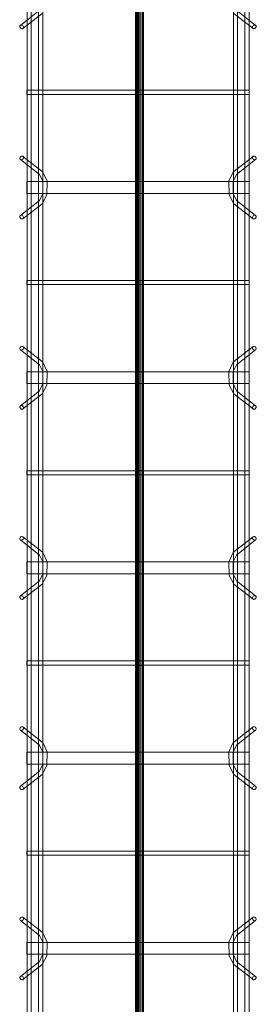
# Model space of a CAD drawing. Header units: inches. Extents: x -4136 to 1945, y -6639 to 12387.
# Tile 439 of 656: x -3325 to -3310, y 11869 to 11931. Entities that reach past the tile are written whole.
import ezdxf

# ---------------------------------------------------------------- set-up
doc = ezdxf.new("R2010")
doc.units = ezdxf.units.IN
doc.header["$MEASUREMENT"] = 0
doc.layers.add('A-GENM', color=7, linetype='Continuous', lineweight=9)
doc.layers.add('S-BEAM', color=7, linetype='Continuous', lineweight=9)

# ---------------------------------------------------------------- blocks, each defined once
blk = doc.blocks.new('Dowel bar assembly - Dowel bar assembly-676441-SLAB ON GROUND JOINTS')
at = {"layer": 'S-BEAM', "color": 253, "true_color": 0xaaaaaa}
for p, q in [((294, 1.979), (0, 1.979)), ((88.024, 2.232), (88.973, 1.033)), ((89.175, 1.192), (88.225, 2.392)), ((89.625, 1.99), (89.625, -12.01)), ((90.375, 1.99), (89.625, 1.99)), ((89.625, 1.99), (90.375, 1.99)), ((90.375, -12.01), (90.375, 1.99)), ((91.761, 2.392), (90.811, 1.192)), ((91.013, 1.033), (91.962, 2.232)), ((95.871, 1.99), (95.871, -12.01)), ((96.129, 1.99), (95.871, 1.99)), ((95.871, 1.99), (96.129, 1.99)), ((96.129, -12.01), (96.129, 1.99)), ((100.024, 2.232), (100.973, 1.033)), ((101.175, 1.192), (100.225, 2.392)), ((101.625, 1.99), (101.625, -12.01)), ((102.375, 1.99), (101.625, 1.99)), ((101.625, 1.99), (102.375, 1.99)), ((102.375, -12.01), (102.375, 1.99)), ((103.761, 2.392), (102.811, 1.192)), ((103.013, 1.033), (103.962, 2.232)), ((107.871, 1.99), (107.871, -12.01)), ((108.129, 1.99), (107.871, 1.99)), ((107.871, 1.99), (108.129, 1.99)), ((108.129, -12.01), (108.129, 1.99)), ((112.024, 2.232), (112.973, 1.033)), ((113.175, 1.192), (112.225, 2.392)), ((113.625, 1.99), (113.625, -12.01)), ((114.375, 1.99), (113.625, 1.99)), ((113.625, 1.99), (114.375, 1.99)), ((114.375, -12.01), (114.375, 1.99)), ((115.761, 2.392), (114.811, 1.192)), ((115.013, 1.033), (115.962, 2.232)), ((119.871, 1.99), (119.871, -12.01)), ((120.129, 1.99), (119.871, 1.99)), ((119.871, 1.99), (120.129, 1.99)), ((120.129, -12.01), (120.129, 1.99)), ((124.024, 2.232), (124.973, 1.033)), ((125.175, 1.192), (124.225, 2.392)), ((125.625, 1.99), (125.625, -12.01)), ((126.375, 1.99), (125.625, 1.99)), ((125.625, 1.99), (126.375, 1.99)), ((126.375, -12.01), (126.375, 1.99)), ((127.761, 2.392), (126.811, 1.192)), ((127.013, 1.033), (127.962, 2.232)), ((131.871, 1.99), (131.871, -12.01)), ((132.129, 1.99), (131.871, 1.99)), ((131.871, 1.99), (132.129, 1.99)), ((132.129, -12.01), (132.129, 1.99)), ((136.024, 2.232), (136.973, 1.033)), ((137.175, 1.192), (136.225, 2.392)), ((137.625, 1.99), (137.625, -12.01)), ((138.375, 1.99), (137.625, 1.99)), ((137.625, 1.99), (138.375, 1.99)), ((138.375, -12.01), (138.375, 1.99)), ((139.761, 2.392), (138.811, 1.192)), ((139.013, 1.033), (139.962, 2.232)), ((143.871, 1.99), (143.871, -12.01)), ((144.129, 1.99), (143.871, 1.99)), ((143.871, 1.99), (144.129, 1.99)), ((144.129, -12.01), (144.129, 1.99)), ((148.024, 2.232), (148.973, 1.033)), ((149.175, 1.192), (148.225, 2.392)), ((0, 1.722), (294, 1.722)), ((294, 1.246), (0, 1.246)), ((0, 0.988), (294, 0.988)), ((294, -11.015), (0, -11.015)), ((88.973, -11.053), (88.024, -12.253)), ((91.962, -12.253), (91.013, -11.053)), ((100.973, -11.053), (100.024, -12.253)), ((103.962, -12.253), (103.013, -11.053)), ((112.973, -11.053), (112.024, -12.253)), ((115.962, -12.253), (115.013, -11.053)), ((124.973, -11.053), (124.024, -12.253)), ((127.962, -12.253), (127.013, -11.053)), ((136.973, -11.053), (136.024, -12.253)), ((139.962, -12.253), (139.013, -11.053)), ((148.973, -11.053), (148.024, -12.253)), ((0, -11.273), (294, -11.273)), ((294, -11.742), (0, -11.742)), ((88.225, -12.412), (89.175, -11.213)), ((90.811, -11.213), (91.761, -12.412)), ((100.225, -12.412), (101.175, -11.213)), ((102.811, -11.213), (103.761, -12.412)), ((112.225, -12.412), (113.175, -11.213)), ((114.811, -11.213), (115.761, -12.412)), ((124.225, -12.412), (125.175, -11.213)), ((126.811, -11.213), (127.761, -12.412)), ((136.225, -12.412), (137.175, -11.213)), ((138.811, -11.213), (139.761, -12.412)), ((148.225, -12.412), (149.175, -11.213)), ((0, -12), (294, -12)), ((90.375, -12.01), (89.625, -12.01)), ((89.625, -12.01), (90.375, -12.01)), ((96.129, -12.01), (95.871, -12.01)), ((95.871, -12.01), (96.129, -12.01)), ((102.375, -12.01), (101.625, -12.01)), ((101.625, -12.01), (102.375, -12.01)), ((108.129, -12.01), (107.871, -12.01)), ((107.871, -12.01), (108.129, -12.01)), ((114.375, -12.01), (113.625, -12.01)), ((113.625, -12.01), (114.375, -12.01)), ((120.129, -12.01), (119.871, -12.01)), ((119.871, -12.01), (120.129, -12.01)), ((126.375, -12.01), (125.625, -12.01)), ((125.625, -12.01), (126.375, -12.01)), ((132.129, -12.01), (131.871, -12.01)), ((131.871, -12.01), (132.129, -12.01)), ((138.375, -12.01), (137.625, -12.01)), ((137.625, -12.01), (138.375, -12.01)), ((144.129, -12.01), (143.871, -12.01)), ((143.871, -12.01), (144.129, -12.01))]:
    blk.add_line(p, q, dxfattribs=at)
at = {"layer": 'S-BEAM', "color": 253, "true_color": 0xaaaaaa, "flags": 128}
for points in [[(88.973, 1.033), (89.526, 0.731), (90.387, 0.715), (90.972, 0.987), (91.013, 1.033)], [(89.175, 1.192), (89.625, 0.972), (90.382, 0.977), (90.811, 1.192)], [(100.973, 1.033), (101.526, 0.731), (102.387, 0.715), (102.972, 0.987), (103.013, 1.033)], [(101.175, 1.192), (101.625, 0.972), (102.382, 0.977), (102.811, 1.192)], [(112.973, 1.033), (113.526, 0.731), (114.387, 0.715), (114.972, 0.987), (115.013, 1.033)], [(113.175, 1.192), (113.625, 0.972), (114.382, 0.977), (114.811, 1.192)], [(124.973, 1.033), (125.526, 0.731), (126.387, 0.715), (126.972, 0.987), (127.013, 1.033)], [(125.175, 1.192), (125.625, 0.972), (126.382, 0.977), (126.811, 1.192)], [(136.973, 1.033), (137.526, 0.731), (138.387, 0.715), (138.972, 0.987), (139.013, 1.033)], [(137.175, 1.192), (137.625, 0.972), (138.382, 0.977), (138.811, 1.192)], [(88.973, -11.053), (89.526, -10.751), (90.387, -10.736), (90.972, -11.007), (91.013, -11.053)], [(89.175, -11.213), (89.625, -10.993), (90.382, -10.997), (90.811, -11.213)], [(100.973, -11.053), (101.526, -10.751), (102.387, -10.736), (102.972, -11.007), (103.013, -11.053)], [(101.175, -11.213), (101.625, -10.993), (102.382, -10.997), (102.811, -11.213)], [(112.973, -11.053), (113.526, -10.751), (114.387, -10.736), (114.972, -11.007), (115.013, -11.053)], [(113.175, -11.213), (113.625, -10.993), (114.382, -10.997), (114.811, -11.213)], [(124.973, -11.053), (125.526, -10.751), (126.387, -10.736), (126.972, -11.007), (127.013, -11.053)], [(125.175, -11.213), (125.625, -10.993), (126.382, -10.997), (126.811, -11.213)], [(136.973, -11.053), (137.526, -10.751), (138.387, -10.736), (138.972, -11.007), (139.013, -11.053)], [(137.175, -11.213), (137.625, -10.993), (138.382, -10.997), (138.811, -11.213)]]:
    blk.add_lwpolyline(points, dxfattribs=at)
at = {"layer": 'S-BEAM', "color": 253, "true_color": 0xaaaaaa}
for centre, major_axis, start_param, end_param in [((88.125, 2.312), (0.101, 0.08), 5.709265, 8.850858), ((88.125, 2.312), (0.101, 0.08), 2.567673, 5.709265), ((91.862, 2.312), (-0.101, 0.08), 3.715513, 6.857105), ((91.862, 2.312), (-0.101, 0.08), 0.57392, 3.715513), ((100.125, 2.312), (0.101, 0.08), 5.709265, 8.850858), ((100.125, 2.312), (0.101, 0.08), 2.567673, 5.709265), ((103.862, 2.312), (-0.101, 0.08), 3.715513, 6.857105), ((103.862, 2.312), (-0.101, 0.08), 0.57392, 3.715513), ((112.125, 2.312), (0.101, 0.08), 5.709265, 8.850858), ((112.125, 2.312), (0.101, 0.08), 2.567673, 5.709265), ((115.862, 2.312), (-0.101, 0.08), 3.715513, 6.857105), ((115.862, 2.312), (-0.101, 0.08), 0.57392, 3.715513), ((124.125, 2.312), (0.101, 0.08), 5.709265, 8.850858), ((124.125, 2.312), (0.101, 0.08), 2.567673, 5.709265), ((127.862, 2.312), (-0.101, 0.08), 3.715513, 6.857105), ((127.862, 2.312), (-0.101, 0.08), 0.57392, 3.715513), ((136.125, 2.312), (0.101, 0.08), 5.709265, 8.850858), ((136.125, 2.312), (0.101, 0.08), 2.567673, 5.709265), ((139.862, 2.312), (-0.101, 0.08), 3.715513, 6.857105), ((139.862, 2.312), (-0.101, 0.08), 0.57392, 3.715513), ((148.125, 2.312), (0.101, 0.08), 5.709265, 8.850858), ((148.125, 2.312), (0.101, 0.08), 2.567673, 5.709265), ((88.125, -12.332), (-0.101, 0.08), 3.715513, 6.857105), ((88.125, -12.332), (-0.101, 0.08), 0.57392, 3.715513), ((91.862, -12.332), (0.101, 0.08), 5.709265, 8.850858), ((91.862, -12.332), (0.101, 0.08), 2.567673, 5.709265), ((100.125, -12.332), (-0.101, 0.08), 3.715513, 6.857105), ((100.125, -12.332), (-0.101, 0.08), 0.57392, 3.715513), ((103.862, -12.332), (0.101, 0.08), 5.709265, 8.850858), ((103.862, -12.332), (0.101, 0.08), 2.567673, 5.709265), ((112.125, -12.332), (-0.101, 0.08), 3.715513, 6.857105), ((112.125, -12.332), (-0.101, 0.08), 0.57392, 3.715513), ((115.862, -12.332), (0.101, 0.08), 5.709265, 8.850858), ((115.862, -12.332), (0.101, 0.08), 2.567673, 5.709265), ((124.125, -12.332), (-0.101, 0.08), 3.715513, 6.857105), ((124.125, -12.332), (-0.101, 0.08), 0.57392, 3.715513), ((127.862, -12.332), (0.101, 0.08), 5.709265, 8.850858), ((127.862, -12.332), (0.101, 0.08), 2.567673, 5.709265), ((136.125, -12.332), (-0.101, 0.08), 3.715513, 6.857105), ((136.125, -12.332), (-0.101, 0.08), 0.57392, 3.715513), ((139.862, -12.332), (0.101, 0.08), 5.709265, 8.850858), ((139.862, -12.332), (0.101, 0.08), 2.567673, 5.709265), ((148.125, -12.332), (-0.101, 0.08), 3.715513, 6.857105), ((148.125, -12.332), (-0.101, 0.08), 0.57392, 3.715513)]:
    blk.add_ellipse(centre, major_axis=major_axis, ratio=0.816528, start_param=start_param, end_param=end_param, dxfattribs=at)

msp = doc.modelspace()

# ---------------------------------------------------------------- hatches: boundary and pattern name
at = {"layer": 'A-GENM', "true_color": 0x0000ff}
for points in [[(-3317.64972, 12077.1894), (-3317.64972, 11778.9894), (-3318.07292, 11778.9894), (-3318.07292, 12077.1894)], [(-3318.01315, 11778.9894), (-3318.01315, 12077.1894), (-3317.61944, 12077.1894), (-3317.61944, 11778.9894)], [(-3317.65125, 12077.1894), (-3317.65125, 11778.9894), (-3317.99529, 11778.9894), (-3317.99529, 12077.1894)], [(-3317.56436, 12077.1894), (-3317.56436, 11778.9894), (-3317.98604, 11778.9894), (-3317.98604, 12077.1894)], [(-3317.77286, 12077.1894), (-3317.77286, 11778.9894), (-3317.85974, 11778.9894), (-3317.85974, 12077.1894)], [(-3317.56284, 12077.1894), (-3317.56284, 11778.9894), (-3317.77286, 11778.9894), (-3317.77286, 12077.1894)]]:
    msp.add_hatch(color=5, dxfattribs=at).paths.add_polyline_path(points, flags=0)

# ---------------------------------------------------------------- linework, layer by layer
at = {"layer": 'A-GENM', "color": 5, "true_color": 0x0000ff}
for p, q in [((-3318.07292, 11778.9894), (-3318.07292, 12077.1894)), ((-3318.01315, 12077.1894), (-3318.01315, 11778.9894)), ((-3318.01315, 12077.1894), (-3318.01315, 11778.9894)), ((-3317.99529, 12077.1894), (-3317.99529, 11778.9894)), ((-3317.98604, 11778.9894), (-3317.98604, 12077.1894)), ((-3317.97378, 11778.9894), (-3317.97378, 12077.1894)), ((-3317.97378, 12077.1894), (-3317.97378, 11778.9894)), ((-3317.90841, 11778.9894), (-3317.90841, 12077.1894)), ((-3317.85974, 11778.9894), (-3317.85974, 12077.1894)), ((-3317.77286, 12077.1894), (-3317.77286, 11778.9894)), ((-3317.65882, 11778.9894), (-3317.65882, 12077.1894)), ((-3317.65882, 11778.9894), (-3317.65882, 12077.1894)), ((-3317.65125, 11778.9894), (-3317.65125, 12077.1894)), ((-3317.64972, 11778.9894), (-3317.64972, 12077.1894)), ((-3317.61944, 12077.1894), (-3317.61944, 11778.9894)), ((-3317.61944, 12077.1894), (-3317.61944, 11778.9894)), ((-3317.56436, 11778.9894), (-3317.56436, 12077.1894)), ((-3317.56284, 11778.9894), (-3317.56284, 12077.1894))]:
    msp.add_line(p, q, dxfattribs=at)

# ---------------------------------------------------------------- block references
at = {"layer": 'S-BEAM', "color": 253, "true_color": 0xaaaaaa, "rotation": 89.99999999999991}
msp.add_blockref('Dowel bar assembly - Dowel bar assembly-676441-SLAB ON GROUND JOINTS', (-3322.92348, 11782.50636), dxfattribs=at)

doc.saveas('drawing.dxf')
